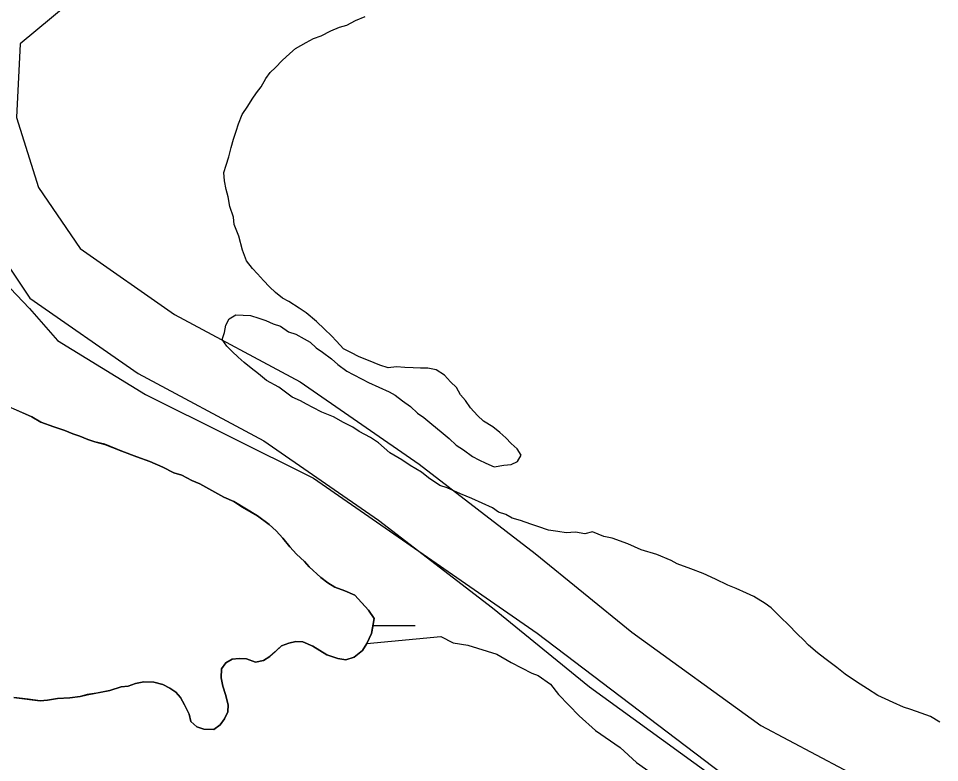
# Model space of a CAD drawing. Extents: x 3297753 to 3335611, y 652252 to 677623.
# Drawn here: x 3314408.7 to 3314807.9, y 671486.4 to 671809 of the extents above; entities that cross this region are included whole.
import ezdxf

# ---------------------------------------------------------------- set-up
doc = ezdxf.new("R2010")
doc.units = 0
for name, color, linetype in [('V-RIVR-EDGE', 7, 'Continuous'), ('V-ROAD-CNTR', 7, 'Continuous'), ('V-SITE-VEGE', 7, 'Continuous'), ('V-TOPO-SHOR', 7, 'Continuous'), ('V-WETL-SWMP', 7, 'Continuous')]:
    doc.layers.add(name, color=color, linetype=linetype)

msp = doc.modelspace()

# ---------------------------------------------------------------- linework, layer by layer
at = {"layer": 'V-RIVR-EDGE'}
msp.add_spline([(3319128.45, 669896.06), (3319102.43, 669879.07), (3319066.7, 669858.6), (3318998.74, 669821.54), (3318951.36, 669795.67), (3318909.43, 669773.67), (3318888.84, 669759.37), (3318855.44, 669738.9), (3318784.76, 669700.69), (3318721.46, 669664.78), (3318663.98, 669631.57), (3318611.56, 669602.22), (3318546.3, 669558.18), (3318510.56, 669535.77), (3318467.46, 669512.61), (3318428.61, 669485.17), (3318397.15, 669465.86), (3318376.19, 669455.05), (3318341.63, 669437.3), (3318289.99, 669414.16), (3318221.27, 669382.92), (3318160.71, 669354.37), (3318105.57, 669327.36), (3318072.18, 669313.09), (3318054.32, 669302.28), (3318037.62, 669291.07), (3318008.5, 669278.35), (3317934.74, 669245.57), (3317848.15, 669204.67), (3317778.28, 669175.76), (3317690.15, 669136.42), (3317626.88, 669112.54), (3317574.87, 669094.44), (3317522.09, 669077.89), (3317438.26, 669052.51), (3317361.81, 669030.2), (3317325.33, 669020.99), (3317282.65, 669010.62), (3317240.35, 669001.03), (3317194.96, 668994.94), (3317157.73, 668992.7), (3317125.14, 668988.91), (3317099.93, 668988.19), (3317080.17, 668991.73), (3317051.86, 668995.29), (3317007.27, 668998.12), (3316976.25, 668998.19), (3316933.98, 668997.13), (3316897.13, 668994.12), (3316852.89, 668984.15), (3316825.35, 668979.18), (3316789.64, 668968.41), (3316757.83, 668964.61), (3316689.18, 668960.9), (3316637.21, 668958.7), (3316609.3, 668962.26), (3316564.32, 668966.25), (3316521.67, 668969.46), (3316453.44, 668978.16), (3316408.47, 668983.7), (3316370.87, 668990.77), (3316339.49, 669003.65), (3316308.11, 669017.68), (3316175.59, 669059.12), (3316062.44, 669095.85), (3316008.96, 669111.11), (3315957.45, 669138.77), (3315917.58, 669168.73), (3315889.7, 669185.47), (3315866.09, 669203.76), (3315831.26, 669231.38), (3315800.66, 669249.29), (3315742.55, 669272.71), (3315665.47, 669308.96), (3315570.21, 669365.04), (3315493.16, 669416.03), (3315408.38, 669475.19), (3315304.61, 669540.98), (3315222.53, 669595.48), (3315155.14, 669631.71), (3315081.54, 669664.47), (3315028.85, 669686.32), (3315002.89, 669692.59), (3314990.87, 669694.17), (3314966.07, 669703.92), (3314940.51, 669718.34), (3314918.45, 669734.68), (3314896.78, 669755.67), (3314868.14, 669779.01), (3314813.17, 669818.32), (3314771.76, 669851.38), (3314741.97, 669877.83), (3314699.03, 669923.3), (3314661.54, 669973.42), (3314624.43, 670022.77), (3314598.52, 670050.36), (3314575.3, 670069.81), (3314546.64, 670087.72), (3314523.39, 670093.98), (3314495.48, 670098.32), (3314476.1, 670103.8), (3314467.97, 670107.69), (3314463.32, 670108.87), (3314460.6, 670106.16), (3314446.25, 670107.75), (3314437.35, 670115.53), (3314433.12, 670128.33), (3314431.99, 670143.07), (3314432.42, 670158.97), (3314428.94, 670163.63), (3314421.21, 670172.57), (3314382.1, 670199.43), (3314356.16, 670215), (3314336.41, 670225.14), (3314320.51, 670227.5), (3314307.71, 670227.15), (3314297.63, 670226.01), (3314289.49, 670228.74), (3314284.07, 670233.41), (3314263.58, 670256.34), (3314234.21, 670300.24), (3314210.27, 670339.85), (3314183.99, 670376.37), (3314159.64, 670409.39), (3314121.77, 670464.55), (3314083.9, 670521.65), (3314058.41, 670561.27), (3314047.57, 670571.38), (3314026.29, 670588.89), (3314010.8, 670599.78), (3314004.22, 670603.29), (3313993.75, 670604.48), (3313981.34, 670603.73), (3313978.63, 670604.9), (3313958.88, 670618.91), (3313934.12, 670640.69), (3313892.34, 670683.45), (3313876.5, 670708.7), (3313854.08, 670736.29), (3313826.22, 670759.24), (3313808.02, 670773.25), (3313806.48, 670777.9), (3313803.44, 670800.79), (3313791.12, 670838.05), (3313772.59, 670874.16), (3313744.75, 670904.87), (3313727.33, 670918.48), (3313708.73, 670925.12), (3313696.34, 670933.3), (3313689.78, 670944.95), (3313684.39, 670960.08), (3313677.07, 670978.72), (3313670.11, 670989.59), (3313656.96, 671002.42), (3313636.06, 671018.37), (3313615.56, 671042.86), (3313603.21, 671064.6), (3313592, 671080.53), (3313565.34, 671118.21), (3313548.73, 671146.95), (3313542.16, 671155.89), (3313529.39, 671167.94), (3313523.99, 671178.43), (3313524.03, 671193.94), (3313519.42, 671213.73), (3313509.42, 671244.78), (3313493.98, 671276.23), (3313469.64, 671310.8), (3313446.46, 671348.09), (3313425.21, 671380.72), (3313399.72, 671423.82), (3313367.28, 671477.81), (3313340.62, 671517.82), (3313310.86, 671556.67), (3313282.64, 671593.97), (3313261.37, 671615.74), (3313235.84, 671644.11), (3313221.55, 671667.81), (3313207.66, 671695.76), (3313192.19, 671714.41), (3313177.9, 671738.49), (3313162.86, 671770.72), (3313133.13, 671822.76), (3313095.7, 671899.25), (3313081.44, 671936.12), (3313064.47, 671974.56), (3313049.43, 672009.11), (3313032.42, 672030.87), (3313011.53, 672048.37), (3313009.99, 672053.42), (3313008.06, 672060.01), (3313006.13, 672063.51), (3312992.2, 672075.57), (3312979.83, 672090.33), (3312969.4, 672106.65), (3312960.16, 672133.82), (3312954.78, 672153.61), (3312938.56, 672181.96), (3312919.25, 672214.19), (3312906.53, 672244.47), (3312890.32, 672278.25), (3312865.61, 672319.03), (3312852.49, 672347.37), (3312845.16, 672364.45), (3312835.9, 672379.6), (3312824.29, 672390.49), (3312817.34, 672405.24), (3312803.06, 672430.1), (3312791.09, 672451.46), (3312777.55, 672467.39), (3312769.05, 672479.04), (3312760.17, 672496.52), (3312756.37, 672525.22), (3312752.93, 672545.01), (3312743.29, 672569.47), (3312730.94, 672593.93), (3312715.09, 672611.42), (3312711.23, 672618.41), (3312711.24, 672622.67), (3312712.03, 672630.04), (3312706.63, 672640.14), (3312695.41, 672653.74), (3312691.54, 672656.07), (3312691.14, 672649.87), (3312671.75, 672650.31), (3312659.34, 672651.5), (3312656.63, 672653.45), (3312655.86, 672655.78), (3312655.87, 672660.43), (3312657.43, 672663.92), (3312662.48, 672667.39), (3312665.97, 672667.77), (3312673.34, 672666.2), (3312685.35, 672662.68), (3312689.62, 672663.45), (3312690.79, 672666.55), (3312680.75, 672685.19), (3312674.19, 672698.39), (3312664.92, 672710.43), (3312661.46, 672722.85), (3312652.59, 672744.59), (3312642.56, 672764.78), (3312630.57, 672779.93), (3312620.16, 672802.45), (3312606.63, 672821.49), (3312599.68, 672834.69), (3312586.93, 672851.79), (3312575.75, 672877.02), (3312565.35, 672908.07), (3312555.31, 672925.55), (3312544.5, 672942.64), (3312535.26, 672972.13), (3312524.49, 673007.45), (3312515.25, 673033.46), (3312497.53, 673081.2), (3312492.13, 673094.79), (3312486.34, 673107.21), (3312471.64, 673121.21), (3312462.35, 673128.6), (3312455.8, 673144.9), (3312445.42, 673179.05), (3312425.74, 673220.21), (3312421.51, 673234.18), (3312420.76, 673246.2), (3312418.07, 673255.52), (3312403.05, 673297.05), (3312376.45, 673363.04), (3312353.73, 673425.15), (3312312.85, 673516.77), (3312308.21, 673522.99), (3312298.14, 673529.99), (3312295.83, 673533.88), (3312295.85, 673544.73), (3312295.12, 673561.41), (3312291.28, 673578.1), (3312279.73, 673610.7), (3312265.87, 673650.68), (3312259.71, 673670.47), (3312252.8, 673700.35), (3312246.26, 673718.98), (3312244.32, 673722.09), (3312239.68, 673724.43), (3312231.16, 673731.43), (3312227.69, 673739.58), (3312227.32, 673747.72), (3312225.82, 673765.18), (3312221.6, 673783.8), (3312215.06, 673806.7), (3312206.57, 673824.56), (3312195.79, 673854.84), (3312188.51, 673891.7), (3312185.84, 673909.15), (3312175.82, 673935.94), (3312163.09, 673960.4), (3312160, 673967.78), (3312160.04, 673981.35), (3312156.21, 674003.85), (3312152.77, 674023.64), (3312140.46, 674063.61), (3312122.78, 674126.09), (3312116.65, 674157.13), (3312105.91, 674205.24), (3312092.04, 674242.9), (3312078.92, 674267.36), (3312075.46, 674280.55), (3312073.94, 674291.42), (3312066.22, 674307.33), (3312063.91, 674314.71), (3312064.71, 674322.46), (3312065.11, 674329.05), (3312058.54, 674339.54), (3312053.53, 674350.02), (3312051.61, 674359.72), (3312049.32, 674374.47), (3312044.35, 674402.79), (3312044.36, 674407.44), (3312047.87, 674412.86), (3312049.43, 674416.35), (3312048.66, 674421.39), (3312045.18, 674426.44), (3312039.37, 674428.4), (3312032.48, 674462.93), (3312024.43, 674503.67), (3312017.91, 674530.05), (3312012.49, 674533.56), (3312009.01, 674538.61), (3312009.02, 674542.1), (3312012.13, 674544.42), (3312016.39, 674545.18), (3312017.96, 674549.83), (3312015.68, 674570.39), (3312009.91, 674590.18), (3312007.59, 674592.9), (3312003.33, 674595.24), (3311998.68, 674597.58), (3311999.85, 674600.68), (3312002.58, 674604.55), (3312002.98, 674610.75), (3311997.59, 674625.12), (3311996.83, 674634.04), (3311998.04, 674649.93), (3311996.9, 674660.41), (3311993.04, 674667.4), (3311982.99, 674679.44), (3311982.63, 674692.63), (3311982.3, 674714.74), (3311983.86, 674718.22), (3311981.19, 674735.29), (3311978.87, 674739.95), (3311972.69, 674751.6), (3311964.98, 674768.3), (3311960.36, 674783.43), (3311953.45, 674811.76), (3311951.57, 674835.81), (3311949.71, 674865.28), (3311946.65, 674884.29), (3311939.31, 674896.33), (3311937.78, 674903.71), (3311938.58, 674914.17), (3311938.22, 674925.42), (3311931.71, 674958.01), (3311920.93, 674990.23), (3311909.78, 675028.65), (3311896.69, 675065.91), (3311889.78, 675096.56), (3311885.56, 675114.41), (3311882.47, 675119.07), (3311872.01, 675124.14), (3311865.03, 675124.16), (3311859.2, 675119.13), (3311856.86, 675114.48), (3311856.85, 675109.44), (3311858.39, 675104.78), (3311869.62, 675098.94), (3311876.19, 675089.62), (3311876.19, 675087.68), (3311871.92, 675086.91), (3311863, 675086.93), (3311853.69, 675086.18), (3311849.41, 675081.54), (3311847.07, 675075.73), (3311847.06, 675072.24), (3311847.05, 675067.2), (3311849.75, 675059.43), (3311848.96, 675056.33), (3311844.3, 675053.63), (3311838.87, 675052.09), (3311833.83, 675052.1), (3311831.13, 675057.93), (3311827.66, 675068.79), (3311827.68, 675074.22), (3311826.91, 675076.16), (3311824.58, 675077.72), (3311819.54, 675077.73), (3311814.88, 675073.87), (3311809.84, 675072.72), (3311793.15, 675068.1), (3311785, 675068.12), (3311778.04, 675073.57), (3311775.72, 675079.39), (3311778.47, 675091.41), (3311781.6, 675104.2), (3311784.33, 675108.46), (3311789.38, 675112.32), (3311788.61, 675115.04), (3311783.57, 675116.99), (3311782.42, 675122.04), (3311782.43, 675125.91), (3311787.88, 675135.21), (3311787.51, 675139.09), (3311785.18, 675141.03), (3311771.6, 675136.41), (3311760.74, 675134.89), (3311735.92, 675134.17), (3311725.83, 675133.81), (3311723.51, 675134.59), (3311722.36, 675138.86), (3311722.39, 675153.6), (3311723.2, 675168.72), (3311725.94, 675175.69), (3311733.33, 675184.2), (3311735.67, 675190.79), (3311740.38, 675212.11)], degree=3, dxfattribs=at)
at = {"layer": 'V-ROAD-CNTR'}
for points in [[(3314614.56, 671967.34), (3314606.42, 671958.29), (3314585.33, 671939.41), (3314548.67, 671914.01), (3314513.99, 671889.14), (3314475.69, 671855.25), (3314436.67, 671820.69), (3314409.49, 671797.93)], [(3314409.49, 671797.93), (3314407.87, 671766.03), (3314417.49, 671735.71), (3314435.45, 671709.19), (3314476.35, 671680.65), (3314530.77, 671651.47), (3314582.46, 671615.7), (3314632.72, 671577), (3314674.57, 671543), (3314730.41, 671502.44), (3314814.44, 671458.02), (3314874.54, 671423.18), (3314961.89, 671371.42), (3315063.44, 671315.07), (3315130.37, 671277.29), (3315185.32, 671243.82), (3315231.09, 671217.79), (3315272.41, 671185.12), (3315330.58, 671144.36), (3315430.58, 671083.88)], [(3314375.7, 671768.2), (3314390.22, 671722.49), (3314413.73, 671687.77), (3314460.62, 671655.04), (3314515.09, 671625.83), (3314564.76, 671591.46), (3314614.11, 671553.47), (3314656.28, 671519.2), (3314714.51, 671476.91), (3314799.9, 671431.77), (3314859.37, 671397.3)]]:
    msp.add_lwpolyline(points, dxfattribs=at)
msp.add_spline([(3314774.76, 673049.23), (3314783.1, 672998.02), (3314812.94, 672967.25), (3314854.09, 672941.43), (3314883.14, 672924.37), (3314937.38, 672893.38), (3315005.05, 672868.69), (3315061.75, 672838.39), (3315080.35, 672820.79), (3315110.5, 672767.32), (3315114.33, 672716.2), (3315104.53, 672693.97), (3315078.25, 672665.29), (3315053.41, 672651.47), (3315002.67, 672631.45), (3314963.56, 672617.39), (3314930.22, 672599.22), (3314905.12, 672552.23), (3314855.69, 672446.78), (3314832.4, 672398.46), (3314776.87, 672296.67), (3314733.79, 672223.55), (3314708.38, 672173.86), (3314684.26, 672117.21), (3314659.2, 672065.72), (3314623.78, 672003.01), (3314576.02, 671951.21), (3314504.63, 671900.88), (3314426.88, 671832.06), (3314358.16, 671772.65), (3314309.8, 671711.51), (3314263.58, 671650.62), (3314243.81, 671610.31), (3314242.58, 671572.41), (3314257.97, 671535.67), (3314296.74, 671461.48), (3314347.87, 671387.97), (3314379.32, 671328.66), (3314395.94, 671267.43), (3314392.77, 671220.07), (3314385.05, 671177.17), (3314355.16, 671087.64), (3314342.94, 671008.83), (3314327.47, 670864.57), (3314312.6, 670766.63), (3314302.49, 670640.63), (3314331.43, 670571.3), (3314383.85, 670479.81), (3314473.13, 670351.54), (3314569.76, 670218.84), (3314669.7, 670118.89), (3314731.61, 670046.93), (3314780.34, 670003.52)], degree=3, dxfattribs=at)
at = {"layer": 'V-SITE-VEGE'}
msp.add_lwpolyline([(3314406.76, 671514.56), (3314418.16, 671513.19), (3314421.26, 671513.5), (3314425.7, 671514.2), (3314430.99, 671514.41), (3314435.43, 671515.11), (3314438.54, 671515.86), (3314448.31, 671517.64), (3314453.23, 671519.2), (3314456.33, 671519.51), (3314459.46, 671520.7), (3314463.02, 671521.43), (3314467.42, 671521.24), (3314471.33, 671520.19), (3314474.36, 671518.74), (3314476.92, 671516.87), (3314479.03, 671514.58), (3314480.66, 671511.43), (3314482.69, 671507.38), (3314483.44, 671504.26), (3314485.98, 671501.95), (3314489.03, 671500.94), (3314493.42, 671500.75), (3314496.16, 671502.84), (3314498.03, 671505.4), (3314499.48, 671508.43), (3314499.61, 671511.5), (3314498.48, 671515.96), (3314497.31, 671519.53), (3314496.58, 671523.09), (3314496.74, 671527.05), (3314498.61, 671529.61), (3314501.33, 671531.26), (3314504.43, 671531.57), (3314507.5, 671531.44), (3314511.4, 671529.95), (3314514.96, 671530.69), (3314517.68, 671532.33), (3314522.72, 671536.96), (3314525.85, 671538.15), (3314528.97, 671538.9), (3314532.05, 671538.77), (3314536.37, 671536.83), (3314542.38, 671533.05), (3314547.16, 671531.52), (3314550.66, 671530.93), (3314554.24, 671532.1), (3314557.89, 671535.03), (3314559.78, 671538.04), (3314591.76, 671541.09), (3314597.13, 671538.29), (3314603.44, 671537.29), (3314616.01, 671533.48), (3314622.27, 671529.77), (3314631.23, 671525.11), (3314633.92, 671524.16), (3314639.27, 671520.46), (3314642.82, 671515.9), (3314651.7, 671506.73), (3314658.81, 671500.29), (3314669.53, 671492.9), (3314676.65, 671486.46), (3314688.25, 671478.15)], dxfattribs=at)
at = {"layer": 'V-TOPO-SHOR'}
for points in [[(3314620.02, 671627.17), (3314617.39, 671629.56), (3314614.3, 671631.97), (3314610.3, 671634.42), (3314607.67, 671636.81), (3314604.62, 671640.13), (3314602.48, 671643.41), (3314600.3, 671645.78), (3314598.62, 671649.04), (3314595.98, 671651.43), (3314593.37, 671654.28), (3314589.83, 671656.7), (3314586.21, 671657.32), (3314583.02, 671657.45), (3314579.84, 671657.59), (3314576.2, 671657.74), (3314572.56, 671657.89), (3314568.9, 671657.59), (3314565.3, 671658.66), (3314560.38, 671660.69), (3314556.34, 671662.23), (3314552.78, 671664.2), (3314549.65, 671665.7), (3314546.6, 671669.02), (3314544.42, 671671.39), (3314541.35, 671674.25), (3314537.85, 671677.59), (3314533.45, 671681.42), (3314530.35, 671683.38), (3314525.91, 671686.3), (3314523.24, 671687.78), (3314520.15, 671690.19), (3314517.52, 671692.58), (3314514.91, 671695.43), (3314512.29, 671698.27), (3314510.11, 671700.65), (3314507.52, 671703.94), (3314505.89, 671708.57), (3314504.32, 671714.56), (3314502.26, 671719.66), (3314501.94, 671722.87), (3314500.31, 671727.49), (3314499.58, 671731.62), (3314498.8, 671734.85), (3314498.05, 671738.53), (3314497.75, 671742.19), (3314498.79, 671745.33), (3314499.85, 671748.93), (3314500.94, 671752.99), (3314502, 671756.59), (3314503.07, 671760.19), (3314504.11, 671763.33), (3314505.65, 671767.37), (3314508.08, 671770.91), (3314510.03, 671774.02), (3314511.97, 671776.67), (3314513.9, 671779.33), (3314515.88, 671782.89), (3314517.81, 671785.54), (3314520.18, 671787.72), (3314523.05, 671790.79), (3314526.37, 671793.83), (3314528.74, 671796.01), (3314533.4, 671798.55), (3314536.66, 671800.23), (3314539.91, 671801.47), (3314544.1, 671803.57), (3314547.81, 671805.23), (3314551.04, 671806.01), (3314554.77, 671808.13), (3314558.94, 671809.78)], [(3314724.27, 671559.86), (3314719.8, 671561.88), (3314716.21, 671563.39), (3314710.85, 671565.9), (3314705.49, 671568.41), (3314700.11, 671570.46), (3314694.27, 671572.53), (3314691.6, 671574.01), (3314685.33, 671576.55), (3314678.58, 671578.66), (3314672.76, 671581.19), (3314666.03, 671583.75), (3314662.42, 671584.36), (3314657.49, 671586.39), (3314654.26, 671585.62), (3314650.19, 671586.24), (3314646.08, 671585.96), (3314642.46, 671586.57), (3314638.38, 671587.2), (3314633.89, 671588.76), (3314630.74, 671589.8), (3314626.25, 671591.36), (3314622.65, 671592.43), (3314619.98, 671593.9), (3314616.83, 671594.95), (3314614.18, 671596.89), (3314609.71, 671598.9), (3314605.24, 671600.91), (3314600.31, 671602.94), (3314594.49, 671605.47), (3314591.35, 671606.51), (3314586.48, 671609.91), (3314583.39, 671612.32), (3314578.5, 671615.26), (3314574.96, 671617.69), (3314569.62, 671620.65), (3314564.79, 671624.95), (3314561.24, 671627.38), (3314556.33, 671629.87), (3314553.68, 671631.81), (3314549.67, 671633.8), (3314545.21, 671636.26), (3314540.29, 671638.3), (3314536.27, 671640.29), (3314533.6, 671641.77), (3314530.93, 671643.25), (3314527.34, 671644.77), (3314521.6, 671649.11), (3314516.26, 671652.08), (3314512.73, 671654.96), (3314509.65, 671657.37), (3314506.56, 671659.78), (3314503.93, 671662.17), (3314501.29, 671664.56), (3314499.11, 671666.93), (3314496.96, 671669.76), (3314498, 671672.9), (3314498.59, 671676.07), (3314500.07, 671678.74), (3314502.88, 671680.44), (3314506.06, 671680.31), (3314509.25, 671680.17), (3314512.85, 671679.11), (3314515.99, 671678.06), (3314519.12, 671676.57), (3314522.27, 671675.52), (3314525.81, 671673.09), (3314528.95, 671672.05), (3314532.52, 671670.07), (3314535.19, 671668.59), (3314537.82, 671666.2), (3314540.47, 671664.27), (3314544.45, 671661.36), (3314547.09, 671658.97), (3314551.06, 671656.07), (3314553.74, 671654.59), (3314557.75, 671652.6), (3314560.43, 671651.12), (3314564.9, 671649.1), (3314569.37, 671647.09), (3314572.04, 671645.61), (3314575.13, 671643.2), (3314578.67, 671640.77), (3314581.74, 671637.91), (3314584.39, 671635.97), (3314587.92, 671633.09), (3314591.88, 671629.73), (3314595.4, 671626.85), (3314598.47, 671623.98), (3314601.58, 671622.03), (3314605.56, 671619.12), (3314608.23, 671617.65), (3314611.35, 671616.14), (3314614.94, 671614.63), (3314619.07, 671615.36), (3314622.27, 671615.68), (3314625.06, 671616.93), (3314626.54, 671619.6), (3314624.83, 671622.41), (3314622.2, 671624.8), (3314620.02, 671627.17)], [(3314408.08, 671639.2), (3314414.57, 671636.28), (3314418.43, 671633.92), (3314424.08, 671631.91), (3314428.86, 671630.39), (3314432.32, 671628.92), (3314435.36, 671627.91), (3314438.82, 671626.44), (3314441.87, 671625.43), (3314446.23, 671624.36), (3314453.59, 671621.41), (3314460.1, 671618.93), (3314465.74, 671616.93), (3314471.37, 671614.49), (3314476.11, 671612.08), (3314479.59, 671611.06), (3314483.9, 671608.67), (3314487.36, 671607.2), (3314492.53, 671604.34), (3314497.69, 671601.48), (3314502.02, 671599.53), (3314505.88, 671597.16), (3314512.33, 671593.36), (3314517.46, 671589.62), (3314520.43, 671586.85), (3314523.38, 671583.65), (3314526.31, 671579.99), (3314529.25, 671576.78), (3314532.64, 671573.56), (3314534.75, 671571.27), (3314539.84, 671566.64), (3314542.83, 671564.31), (3314545.83, 671562.42), (3314550.17, 671560.92), (3314554.5, 671558.97), (3314557.45, 671555.76), (3314560.39, 671552.55), (3314562.89, 671548.92), (3314562.29, 671545.42), (3314561.72, 671542.36), (3314559.78, 671538.04)], [(3314808.03, 671503.91), (3314804.03, 671506.35), (3314800, 671507.89), (3314795.51, 671509.45), (3314792.36, 671510.49), (3314787.89, 671512.51), (3314784.31, 671514.03), (3314781.18, 671515.52), (3314776.75, 671518.45), (3314771.86, 671521.39), (3314766.99, 671524.79), (3314763.47, 671527.67), (3314758.16, 671531.54), (3314755.07, 671533.95), (3314751.11, 671537.31), (3314748.93, 671539.68), (3314746.3, 671542.07), (3314742.38, 671546.33), (3314739.31, 671549.2), (3314734.94, 671553.49), (3314732.29, 671555.42), (3314727.39, 671558.36), (3314724.27, 671559.86)], [(3314559.78, 671538.04), (3314557.89, 671535.03), (3314554.24, 671532.1), (3314550.66, 671530.93), (3314547.16, 671531.52), (3314542.38, 671533.05), (3314539.38, 671534.94), (3314536.37, 671536.83), (3314532.05, 671538.77), (3314528.97, 671538.9), (3314525.85, 671538.15), (3314522.72, 671536.96), (3314519.97, 671534.44), (3314517.68, 671532.33), (3314514.96, 671530.68), (3314511.41, 671529.95), (3314507.5, 671531.44), (3314504.43, 671531.57), (3314501.33, 671531.26), (3314498.61, 671529.61), (3314496.74, 671527.05), (3314496.58, 671523.09), (3314497.31, 671519.53), (3314498.48, 671515.96), (3314499.61, 671511.5), (3314499.48, 671508.43), (3314498.03, 671505.4), (3314496.16, 671502.84), (3314493.43, 671500.75), (3314489.03, 671500.94), (3314485.98, 671501.95), (3314483.44, 671504.26), (3314482.69, 671507.38), (3314480.66, 671511.43), (3314479.03, 671514.58), (3314476.92, 671516.87), (3314474.36, 671518.74), (3314471.33, 671520.19), (3314467.42, 671521.24), (3314463.02, 671521.43), (3314459.46, 671520.7), (3314456.33, 671519.51), (3314453.23, 671519.2), (3314448.31, 671517.64), (3314442.54, 671516.57), (3314438.54, 671515.86), (3314435.43, 671515.11), (3314430.99, 671514.41), (3314425.7, 671514.2), (3314421.26, 671513.5), (3314418.16, 671513.19), (3314412.9, 671513.86), (3314406.76, 671514.56)]]:
    msp.add_lwpolyline(points, dxfattribs=at)
at = {"layer": 'V-WETL-SWMP'}
msp.add_line((3314562.33, 671545.82), (3314580.63, 671545.83), dxfattribs=at)
for points in [[(3314393.95, 671703.81), (3314413.53, 671683.3), (3314425.64, 671669.32), (3314463.86, 671646.02), (3314536.58, 671609.66), (3314633.52, 671542.54), (3314734.2, 671466.1), (3314844.2, 671395.25)], [(3314438.54, 671515.85), (3314448.31, 671517.64), (3314453.23, 671519.2), (3314456.33, 671519.51), (3314459.46, 671520.7), (3314463.02, 671521.43), (3314467.42, 671521.24), (3314471.34, 671520.19), (3314474.36, 671518.74), (3314476.92, 671516.87), (3314479.03, 671514.58), (3314480.66, 671511.43), (3314482.69, 671507.38), (3314483.44, 671504.26), (3314485.98, 671501.95), (3314489.03, 671500.94), (3314493.43, 671500.75), (3314496.16, 671502.84), (3314498.03, 671505.4), (3314499.48, 671508.43), (3314499.61, 671511.51), (3314498.48, 671515.96), (3314497.31, 671519.53), (3314496.58, 671523.09), (3314496.74, 671527.05), (3314498.61, 671529.61), (3314501.33, 671531.26), (3314504.43, 671531.57), (3314507.5, 671531.44), (3314511.41, 671529.95), (3314514.96, 671530.68), (3314517.68, 671532.33), (3314522.72, 671536.96), (3314525.85, 671538.15), (3314528.97, 671538.9), (3314532.05, 671538.77), (3314536.37, 671536.83), (3314542.38, 671533.05), (3314547.17, 671531.52), (3314550.67, 671530.93), (3314554.24, 671532.1), (3314557.89, 671535.03), (3314559.78, 671538.04), (3314561.72, 671542.36), (3314562.88, 671548.92), (3314560.39, 671552.55), (3314554.5, 671558.97), (3314550.17, 671560.92), (3314545.83, 671562.42), (3314542.83, 671564.31), (3314539.84, 671566.64), (3314534.75, 671571.27), (3314532.64, 671573.56), (3314529.25, 671576.79), (3314526.31, 671579.99), (3314523.38, 671583.64), (3314520.43, 671586.85), (3314517.46, 671589.62), (3314512.33, 671593.36), (3314502.02, 671599.53), (3314497.69, 671601.48), (3314487.36, 671607.2), (3314483.9, 671608.67), (3314479.59, 671611.06), (3314476.11, 671612.08), (3314471.37, 671614.49), (3314465.74, 671616.93), (3314460.1, 671618.93), (3314453.59, 671621.41), (3314446.23, 671624.37), (3314441.87, 671625.43), (3314438.82, 671626.44), (3314435.36, 671627.91), (3314432.32, 671628.92), (3314428.86, 671630.39), (3314424.08, 671631.92), (3314418.43, 671633.92), (3314414.57, 671636.28), (3314404.62, 671640.67)], [(3314406.76, 671514.56), (3314418.16, 671513.19), (3314421.26, 671513.5), (3314425.7, 671514.2), (3314430.99, 671514.41), (3314435.43, 671515.11), (3314438.54, 671515.85)]]:
    msp.add_lwpolyline(points, dxfattribs=at)

doc.saveas('drawing.dxf')
